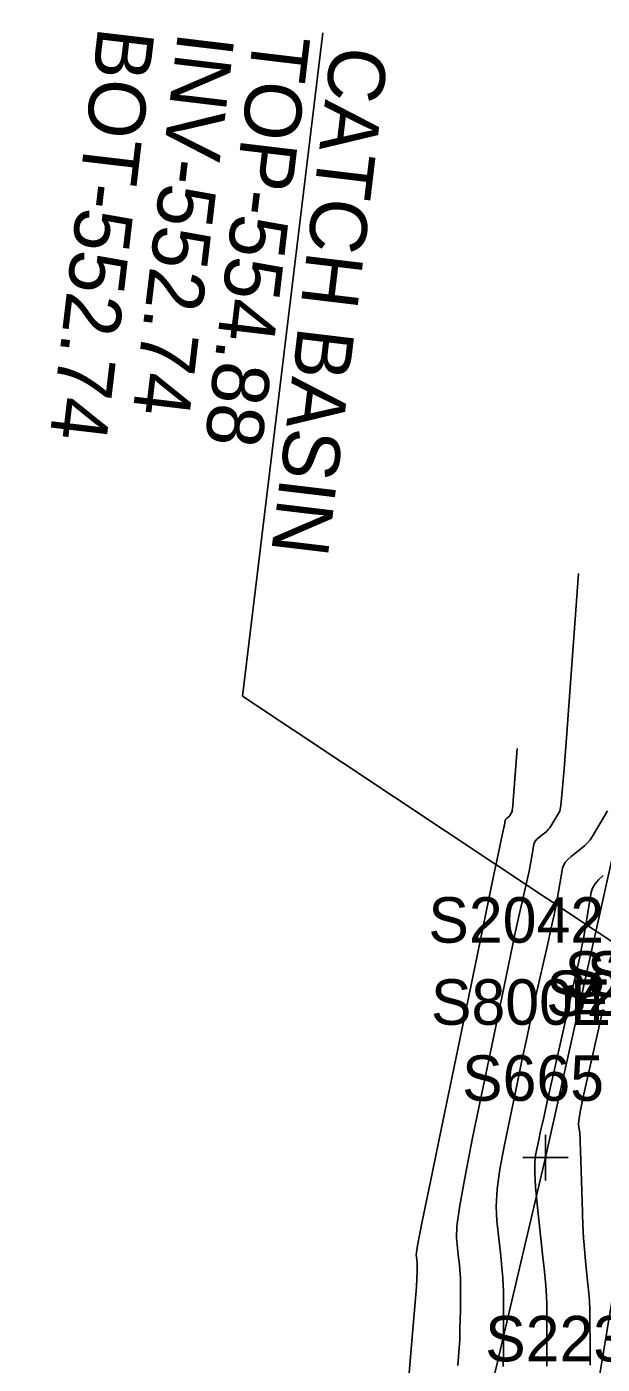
# Model space of a CAD drawing. Extents: x 1724534 to 1727318, y 657156 to 660047.
# Drawn here: x 1725360 to 1725410.6, y 658882.6 to 659000.3 of the extents above; entities that cross this region are included whole.
import ezdxf

# ---------------------------------------------------------------- set-up
doc = ezdxf.new("R2010")
doc.units = 0
for name, color, linetype in [('SURVEY - CONTOURS - Index with Text', 7, 'Continuous'), ('SURVEY - CONTOURS - Intermediate with optional Text', 7, 'Continuous'), ('SURVEY - DRAINAGE - Storm Sewer - Points - Numbers', 7, 'Continuous'), ('SURVEY - DRAINAGE - Storm Sewer Text', 7, 'Continuous'), ('SURVEY - DTM - Breaklines', 7, 'Continuous'), ('SURVEY - DTM - Breaklines - Points - Numbers', 7, 'Continuous'), ('SURVEY - MISCELLANEOUS - Bottom of MH and CB', 7, 'Continuous'), ('SURVEY - MISCELLANEOUS - Bottom of MH and CB - Points - Numbers', 7, 'Continuous'), ('SURVEY - NON-TRANSPORTATION - Features', 7, 'Continuous'), ('SURVEY - NON-TRANSPORTATION - Features - Points - Locators', 7, 'Continuous'), ('SURVEY - NON-TRANSPORTATION - Features - Points - Numbers', 7, 'Continuous'), ('SURVEY - TRAFFIC CONTROL - Pavement Marking - Points - Elevations', 7, 'Continuous')]:
    doc.layers.add(name, color=color, linetype=linetype)

msp = doc.modelspace()

# ---------------------------------------------------------------- linework, layer by layer
at = {"layer": 'SURVEY - CONTOURS - Index with Text'}
msp.add_lwpolyline([(1725408.56, 658952.17), (1725407.5, 658937.72), (1725407.29, 658934.99), (1725407.13, 658933.01), (1725407, 658931.77), (1725406.9, 658931.27), (1725406.13, 658929.96), (1725406.02, 658929.8), (1725405.89, 658929.65), (1725405.74, 658929.5), (1725405.56, 658929.35), (1725405.06, 658928.96), (1725404.89, 658928.81), (1725404.76, 658928.66), (1725404.68, 658928.51), (1725404.63, 658928.36), (1725404.48, 658927.47), (1725404.36, 658926.78), (1725404.31, 658926.49), (1725404.21, 658926.01), (1725404.06, 658925.34), (1725403.28, 658921.89), (1725402.99, 658920.58), (1725402.57, 658918.58), (1725402, 658915.88), (1725401.3, 658912.49), (1725399.23, 658902.53), (1725398.57, 658899.17), (1725398.11, 658896.59), (1725397.86, 658894.78), (1725397.83, 658893.75), (1725398.01, 658892), (1725398.08, 658891.4), (1725398.12, 658890.91), (1725398.15, 658890.53), (1725398.16, 658890.26), (1725398.16, 658887.87), (1725398.16, 658887.38), (1725398.12, 658885.73), (1725398.1, 658884.77), (1725398.06, 658884.08), (1725397.94, 658882.52)], dxfattribs=at)
at = {"layer": 'SURVEY - CONTOURS - Intermediate with optional Text'}
for points in [[(1725403.15, 658936.78), (1725402.87, 658932.95), (1725402.81, 658932.23), (1725402.77, 658931.7), (1725402.73, 658931.38), (1725402.71, 658931.24), (1725402.5, 658930.9), (1725402.47, 658930.85), (1725402.44, 658930.81), (1725402.4, 658930.77), (1725402.35, 658930.73), (1725402.22, 658930.63), (1725402.18, 658930.59), (1725402.14, 658930.55), (1725402.12, 658930.51), (1725402.11, 658930.47), (1725402.04, 658930.05), (1725401.99, 658929.85), (1725401.9, 658929.44), (1725401.75, 658928.76), (1725401.56, 658927.87), (1725401.11, 658925.7), (1725399.42, 658917.55), (1725396.46, 658903.27), (1725395.49, 658898.57), (1725394.81, 658895.17), (1725394.4, 658893.07), (1725394.28, 658892.26), (1725394.32, 658891.85), (1725394.34, 658891.71), (1725394.35, 658891.59), (1725394.35, 658891.5), (1725394.36, 658891.44), (1725394.36, 658890.81), (1725394.34, 658890.14), (1725394.29, 658889.45), (1725393.87, 658884.35), (1725392.4, 658866.49)], [(1725411.1, 658931.3), (1725409.75, 658929.02), (1725409.57, 658928.75), (1725409.35, 658928.48), (1725409.08, 658928.22), (1725408.77, 658927.96), (1725407.9, 658927.28), (1725407.61, 658927.03), (1725407.38, 658926.77), (1725407.23, 658926.51), (1725407.16, 658926.25), (1725406.69, 658923.5), (1725406.6, 658923.01), (1725406.42, 658922.17), (1725406.16, 658921), (1725405.82, 658919.49), (1725404.81, 658915.03), (1725404.43, 658913.3), (1725404.03, 658911.45), (1725403.61, 658909.5), (1725403.18, 658907.43), (1725402.01, 658901.78), (1725401.64, 658899.78), (1725401.41, 658898.02), (1725401.32, 658896.5), (1725401.38, 658895.23), (1725401.71, 658892.15), (1725401.82, 658891.1), (1725401.89, 658890.23), (1725401.94, 658889.56), (1725401.96, 658889.08), (1725401.96, 658887.25), (1725401.97, 658885.29), (1725401.97, 658884.87), (1725401.96, 658884.44), (1725401.96, 658884.01), (1725401.92, 658882.42)], [(1725410.74, 658925.61), (1725410.32, 658925.25), (1725410.01, 658924.88), (1725409.79, 658924.51), (1725409.68, 658924.14), (1725409.38, 658922.36), (1725409.02, 658920.23), (1725408.88, 658919.52), (1725408.63, 658918.33), (1725408.27, 658916.67), (1725407.78, 658914.52), (1725406.35, 658908.16), (1725405.86, 658906.01), (1725405.49, 658904.33), (1725405.22, 658903.12), (1725405.06, 658902.38), (1725404.78, 658901.03), (1725404.71, 658900.38), (1725404.71, 658899.44), (1725404.78, 658898.22), (1725404.93, 658896.71), (1725405.4, 658892.31), (1725405.56, 658890.79), (1725405.67, 658889.55), (1725405.73, 658888.59), (1725405.76, 658887.9), (1725405.76, 658886.42), (1725405.76, 658885.86), (1725405.76, 658885.29), (1725405.77, 658884.7), (1725405.77, 658884.1), (1725405.77, 658882.47)], [(1725410.71, 658913.84), (1725410.35, 658912.23), (1725409.29, 658907.55), (1725408.95, 658905.99), (1725408.71, 658904.84), (1725408.58, 658904.08), (1725408.55, 658903.73), (1725408.62, 658903.32), (1725408.65, 658903.16), (1725408.67, 658902.98), (1725408.68, 658902.77), (1725408.69, 658902.55), (1725408.71, 658901.91), (1725408.72, 658901.67), (1725408.73, 658901.41), (1725408.74, 658901.13), (1725408.75, 658900.84), (1725408.8, 658899.39), (1725408.81, 658899.03), (1725408.86, 658897.6), (1725408.87, 658897.18), (1725408.89, 658896.74), (1725408.91, 658896.25), (1725408.92, 658895.73), (1725408.97, 658894.29), (1725409, 658893.72), (1725409.04, 658893.1), (1725409.1, 658892.43), (1725409.17, 658891.69), (1725409.39, 658889.67), (1725409.46, 658888.92), (1725409.52, 658888.18), (1725409.55, 658887.44), (1725409.56, 658886.72), (1725409.57, 658884.07), (1725409.57, 658883.32), (1725409.57, 658882.55)]]:
    msp.add_lwpolyline(points, dxfattribs=at)
at = {"layer": 'SURVEY - DRAINAGE - Storm Sewer Text'}
msp.add_lwpolyline([(1725419.1, 658914.75), (1725378.99, 658941.4), (1725386.06, 658999.74)], dxfattribs=at)
at = {"layer": 'SURVEY - DTM - Breaklines'}
msp.add_lwpolyline([(1725406.45, 658848.09), (1725409.8, 658877.88), (1725414.84, 658908.26), (1725416.62, 658909.95)], dxfattribs=at)
at = {"layer": 'SURVEY - NON-TRANSPORTATION - Features'}
msp.add_lwpolyline([(1725357.68, 658691.93), (1725363.17, 658711.31), (1725369.34, 658739.88), (1725375.28, 658769.31), (1725379.12, 658784.74), (1725384.76, 658809.11), (1725393.36, 658848.5), (1725405.65, 658900.8), (1725418.14, 658956.87), (1725428.71, 659003.82), (1725429.42, 659007.15)], dxfattribs=at)
at = {"layer": 'SURVEY - NON-TRANSPORTATION - Features - Points - Locators'}
for p, q in [((1725405.65, 658902.8), (1725405.65, 658898.8)), ((1725407.65, 658900.8), (1725403.65, 658900.8))]:
    msp.add_line(p, q, dxfattribs=at)

# ---------------------------------------------------------------- texts
at = {"layer": 'SURVEY - DRAINAGE - Storm Sewer - Points - Numbers'}
msp.add_text('S2042', height=4, dxfattribs=at).set_placement((1725395.34, 658919.71))
at = {"layer": 'SURVEY - DRAINAGE - Storm Sewer Text'}
for s, p in [('INV-552.74', (1725373.33, 658999.93)), ('TOP-554.88', (1725379.99, 658999.8)), ('CATCH BASIN', (1725386.84, 658998.71))]:
    msp.add_text(s, height=5, rotation=263.195, dxfattribs=at).set_placement(p)
at = {"layer": 'SURVEY - DTM - Breaklines - Points - Numbers'}
for s, p in [('S2232', (1725407.33, 658914.95)), ('S282', (1725409.29, 658914.95)), ('S2231', (1725405.71, 658913.26)), ('S2230', (1725400.34, 658882.88))]:
    msp.add_text(s, height=4, dxfattribs=at).set_placement(p)
at = {"layer": 'SURVEY - MISCELLANEOUS - Bottom of MH and CB'}
msp.add_text('BOT-552.74', height=5, rotation=263.254, dxfattribs=at).set_placement((1725366.3, 659000.35))
at = {"layer": 'SURVEY - MISCELLANEOUS - Bottom of MH and CB - Points - Numbers'}
msp.add_text('S8004', height=4, dxfattribs=at).set_placement((1725395.57, 658912.49))
at = {"layer": 'SURVEY - NON-TRANSPORTATION - Features - Points - Numbers'}
msp.add_text('S665', height=4, dxfattribs=at).set_placement((1725398.31, 658905.8))
at = {"layer": 'SURVEY - TRAFFIC CONTROL - Pavement Marking - Points - Elevations'}
msp.add_text('EL-555.56', height=4, dxfattribs=at).set_placement((1725407.81, 658912.47))

doc.saveas('drawing.dxf')
